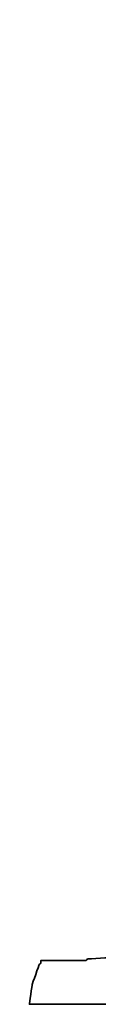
# Model space of a CAD drawing. Header units: millimetres. Extents: x -2774 to 3135, y -1571 to 860.
# Tile 554 of 625: x -691.79 to -691.463, y -217.519 to -212.848. Entities that reach past the tile are written whole.
import ezdxf

# ---------------------------------------------------------------- set-up
doc = ezdxf.new("R2010")
doc.units = ezdxf.units.MM
doc.layers.add('DIM', color=4, linetype='CONTINUOUS')
doc.layers.add('layer 1', color=7, linetype='CONTINUOUS')

# ---------------------------------------------------------------- blocks, each defined once
blk = doc.blocks.new('TBI MOTION logo(完整正式版)')
at = {"layer": 'layer 1', "color": 22, "lineweight": 35}
blk.add_open_spline([(-40.59125, -7.943749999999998), (-40.59125, -7.943749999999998), (-40.97375, -7.943749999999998), (-40.97375, -7.943749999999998), (-40.97375, -7.943749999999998), (-40.97375, -7.943749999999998), (-41.38125, -7.943749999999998), (-41.38125, -7.943749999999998), (-41.38125, -7.943749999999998), (-41.38125, -7.943749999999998), (-41.54874999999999, -7.943749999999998), (-41.54874999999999, -7.943749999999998), (-41.54874999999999, -7.943749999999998), (-41.54874999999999, -7.943749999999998), (-41.59875, -7.943749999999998), (-41.59875, -7.943749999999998), (-41.59875, -7.943749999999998), (-41.59875, -7.943749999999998), (-41.88374999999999, -7.943749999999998), (-41.88374999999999, -7.943749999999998), (-41.88374999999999, -7.943749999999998), (-41.88374999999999, -7.943749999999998), (-41.90875, -7.91875), (-41.90875, -7.91875), (-41.90875, -7.91875), (-41.90875, -7.91875), (-42.19875, -7.871249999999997), (-42.19875, -7.871249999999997), (-42.19875, -7.871249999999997), (-42.19875, -7.871249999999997), (-42.43875, -7.82375), (-42.43875, -7.82375), (-42.43875, -7.82375), (-42.43875, -7.82375), (-42.45875, -7.82375), (-42.45875, -7.82375), (-42.45875, -7.82375), (-42.45875, -7.82375), (-42.48624999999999, -7.82375), (-42.48624999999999, -7.82375), (-42.48624999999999, -7.82375), (-42.48624999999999, -7.82375), (-42.67625, -7.723749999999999), (-42.67625, -7.723749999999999), (-42.67625, -7.723749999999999), (-42.67625, -7.723749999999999), (-42.70125, -7.70375), (-42.70125, -7.70375), (-42.70125, -7.70375), (-42.70125, -7.70375), (-42.72375, -7.678749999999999), (-42.72375, -7.678749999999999), (-42.72375, -7.678749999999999), (-42.72375, -7.678749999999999), (-42.86875, -7.488749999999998), (-42.86875, -7.488749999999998), (-42.86875, -7.488749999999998), (-42.86875, -7.488749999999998), (-42.89374999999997, -7.438749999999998), (-42.89374999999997, -7.438749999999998), (-42.89374999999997, -7.438749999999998), (-42.89374999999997, -7.438749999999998), (-42.91875, -7.388749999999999), (-42.91875, -7.388749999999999), (-42.91875, -7.388749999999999), (-42.91875, -7.388749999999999), (-42.93874999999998, -7.12875), (-42.93874999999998, -7.12875), (-42.93874999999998, -7.12875), (-42.93874999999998, -7.12875), (-42.96375, -7.103749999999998), (-42.96375, -7.103749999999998), (-42.96375, -7.103749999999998), (-42.96375, -7.103749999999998), (-42.96375, -7.053749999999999), (-42.96375, -7.053749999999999), (-42.96375, -7.053749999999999), (-42.96375, -7.053749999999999), (-42.96375, -7.00875), (-42.96375, -7.00875), (-42.96375, -7.00875), (-42.96375, -7.00875), (-42.91875, -6.69625), (-42.91875, -6.69625), (-42.91875, -6.69625), (-42.91875, -6.69625), (-42.91875, -6.62375), (-42.91875, -6.62375), (-42.91875, -6.62375), (-42.91875, -6.62375), (-42.91875, -6.59625), (-42.91875, -6.59625), (-42.91875, -6.59625), (-42.91875, -6.59625), (-42.91875, -6.57375), (-42.91875, -6.57375), (-42.91875, -6.57375), (-42.91875, -6.57375), (-42.91875, -6.528749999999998), (-42.91875, -6.528749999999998), (-42.91875, -6.528749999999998), (-42.91875, -6.528749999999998), (-42.89374999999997, -6.50375), (-42.89374999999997, -6.50375), (-42.89374999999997, -6.50375), (-42.89374999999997, -6.50375), (-42.84374999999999, -6.38375), (-42.84374999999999, -6.38375), (-42.84374999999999, -6.38375), (-42.84374999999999, -6.38375), (-42.84374999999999, -6.358749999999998), (-42.84374999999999, -6.358749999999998), (-42.84374999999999, -6.358749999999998), (-42.84374999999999, -6.358749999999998), (-42.74625, -6.143749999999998), (-42.74625, -6.143749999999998), (-42.74625, -6.143749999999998), (-42.74625, -6.143749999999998), (-42.70125, -5.853749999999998), (-42.70125, -5.853749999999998), (-42.70125, -5.853749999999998), (-42.70125, -5.853749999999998), (-42.60374999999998, -5.47125), (-42.60374999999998, -5.47125), (-42.60374999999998, -5.47125), (-42.60374999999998, -5.47125), (-42.60374999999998, -5.44875), (-42.60374999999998, -5.44875), (-42.60374999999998, -5.44875), (-42.60374999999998, -5.44875), (-42.38875, -4.678749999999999), (-42.38875, -4.678749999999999), (-42.38875, -4.678749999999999), (-42.38875, -4.678749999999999), (-42.36375, -4.653749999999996), (-42.36375, -4.653749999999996), (-42.36375, -4.653749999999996), (-42.36375, -4.653749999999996), (-42.12375, -3.69625), (-42.12375, -3.69625), (-42.12375, -3.69625), (-42.12375, -3.69625), (-42.12375, -3.67374), (-42.12375, -3.67374), (-42.12375, -3.67374), (-42.12375, -3.67374), (-41.78875, -2.593739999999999), (-41.78875, -2.593739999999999), (-41.78875, -2.593739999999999), (-41.78875, -2.593739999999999), (-41.18875, -0.19375), (-41.18875, -0.19375), (-41.18875, -0.19375), (-41.18875, -0.19375), (-40.54375, 2.20624), (-40.54375, 2.20624), (-40.54375, 2.20624), (-40.54375, 2.20624), (-40.25374999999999, 3.308749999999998), (-40.25374999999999, 3.308749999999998), (-40.25374999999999, 3.308749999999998), (-40.25374999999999, 3.308749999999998), (-39.98875, 4.27125), (-39.98875, 4.27125), (-39.98875, 4.27125), (-39.98875, 4.27125), (-39.77375, 5.131249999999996), (-39.77375, 5.131249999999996), (-39.77375, 5.131249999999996), (-39.77375, 5.131249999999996), (-39.67875, 5.47125), (-39.67875, 5.47125), (-39.67875, 5.47125), (-39.67875, 5.47125), (-39.60375, 5.756249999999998), (-39.60375, 5.756249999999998), (-39.60375, 5.756249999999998), (-39.60375, 5.756249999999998), (-39.60375, 5.78125), (-39.60375, 5.78125), (-39.60375, 5.78125), (-39.60375, 5.78125), (-39.50875, 5.97125), (-39.50875, 5.97125), (-39.50875, 5.97125), (-39.50875, 5.97125), (-39.50875, 6.138749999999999), (-39.50875, 6.138749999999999), (-39.50875, 6.138749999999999), (-39.50875, 6.138749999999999), (-39.48625, 6.166249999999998), (-39.48625, 6.166249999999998), (-39.48625, 6.166249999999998), (-39.48625, 6.166249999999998), (-39.46125, 6.286249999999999), (-39.46125, 6.286249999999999), (-39.46125, 6.286249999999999), (-39.46125, 6.286249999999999), (-39.46125, 6.426249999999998), (-39.46125, 6.426249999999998), (-39.46125, 6.426249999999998), (-39.46125, 6.426249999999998), (-39.41375, 6.426249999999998), (-39.41375, 6.426249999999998), (-39.41375, 6.426249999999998), (-39.41375, 6.426249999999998), (-39.29375, 6.69125), (-39.29375, 6.69125), (-39.29375, 6.69125), (-39.29375, 6.69125), (-39.26875, 6.741249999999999), (-39.26875, 6.741249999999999), (-39.26875, 6.741249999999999), (-39.26875, 6.741249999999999), (-39.24375, 6.76625), (-39.24375, 6.76625), (-39.24375, 6.76625), (-39.24375, 6.76625), (-38.98375, 7.006239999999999), (-38.98375, 7.006239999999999), (-38.98375, 7.006239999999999), (-38.98375, 7.006239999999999), (-38.95625, 7.026239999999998), (-38.95625, 7.026239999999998), (-38.95625, 7.026239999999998), (-38.95625, 7.026239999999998), (-38.78875, 7.126239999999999), (-38.78875, 7.126239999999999), (-38.78875, 7.126239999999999), (-38.78875, 7.126239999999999), (-38.76375, 7.126239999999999), (-38.76375, 7.126239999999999), (-38.76375, 7.126239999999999), (-38.76375, 7.126239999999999), (-38.74375, 7.126239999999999), (-38.74375, 7.126239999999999), (-38.74375, 7.126239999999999), (-38.74375, 7.126239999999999), (-38.52875, 7.171249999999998), (-38.52875, 7.171249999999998), (-38.52875, 7.171249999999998), (-38.52875, 7.171249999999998), (-38.52875, 7.196239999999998), (-38.52875, 7.196239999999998), (-38.52875, 7.196239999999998), (-38.52875, 7.196239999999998), (-38.50375, 7.196239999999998), (-38.50375, 7.196239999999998), (-38.50375, 7.196239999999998), (-38.50375, 7.196239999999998), (-38.26125, 7.21875), (-38.26125, 7.21875), (-38.26125, 7.21875), (-38.26125, 7.21875), (-38.23875000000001, 7.246239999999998), (-38.23875000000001, 7.246239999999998), (-38.23875000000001, 7.246239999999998), (-38.23875000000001, 7.246239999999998), (-38.21625, 7.246239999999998), (-38.21625, 7.246239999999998), (-38.21625, 7.246239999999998), (-38.21625, 7.246239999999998), (-38.18875, 7.246239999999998), (-38.18875, 7.246239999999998), (-38.18875, 7.246239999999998), (-38.18875, 7.246239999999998), (-37.90375, 7.246239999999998), (-37.90375, 7.246239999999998), (-37.90375, 7.246239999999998), (-37.90375, 7.246239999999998), (-37.85375, 7.246239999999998), (-37.85375, 7.246239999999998), (-37.85375, 7.246239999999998), (-37.85375, 7.246239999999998), (-37.75875, 7.246239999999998), (-37.75875, 7.246239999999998), (-37.75875, 7.246239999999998), (-37.75875, 7.246239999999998), (-37.42375, 7.246239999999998), (-37.42375, 7.246239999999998), (-37.42375, 7.246239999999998), (-37.42375, 7.246239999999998), (-37.08875, 7.246239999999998), (-37.08875, 7.246239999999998), (-37.08875, 7.246239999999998), (-37.08875, 7.246239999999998), (-37.06375, 7.246239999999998), (-37.06375, 7.246239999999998), (-37.06375, 7.246239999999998), (-37.06375, 7.246239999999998), (-37.06375, 7.266239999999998), (-37.06375, 7.266239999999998), (-37.06375, 7.266239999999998), (-37.06375, 7.266239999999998), (-37.03875, 7.291249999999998), (-37.03875, 7.291249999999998), (-37.03875, 7.291249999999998), (-37.03875, 7.291249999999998), (-37.03875, 7.31625), (-37.03875, 7.31625), (-37.03875, 7.31625), (-37.03875, 7.31625), (-36.94125, 7.676249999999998), (-36.94125, 7.676249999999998), (-36.94125, 7.676249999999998), (-36.94125, 7.676249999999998), (-36.86875, 7.98625), (-36.86875, 7.98625), (-36.86875, 7.98625), (-36.86875, 7.98625), (-36.98875000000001, 7.98625), (-36.98875000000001, 7.98625), (-36.98875000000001, 7.98625), (-36.98875000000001, 7.98625), (-37.42375, 7.98625), (-37.42375, 7.98625), (-37.42375, 7.98625), (-37.42375, 7.98625), (-37.94875, 7.98625), (-37.94875, 7.98625), (-37.94875, 7.98625), (-37.94875, 7.98625), (-38.57375, 7.98625), (-38.57375, 7.98625), (-38.57375, 7.98625), (-38.57375, 7.98625), (-39.29375, 7.98625), (-39.29375, 7.98625), (-39.29375, 7.98625), (-39.29375, 7.98625), (-40.82875, 7.98625), (-40.82875, 7.98625), (-40.82875, 7.98625), (-40.82875, 7.98625), (-42.36375, 7.98625), (-42.36375, 7.98625), (-42.36375, 7.98625), (-42.36375, 7.98625), (-43.08375, 7.98625), (-43.08375, 7.98625), (-43.08375, 7.98625), (-43.08375, 7.98625), (-43.70875, 7.98625), (-43.70875, 7.98625), (-43.70875, 7.98625), (-43.70875, 7.98625), (-44.23375, 7.98625), (-44.23375, 7.98625), (-44.23375, 7.98625), (-44.23375, 7.98625), (-44.66875, 7.98625), (-44.66875, 7.98625), (-44.66875, 7.98625), (-44.66875, 7.98625), (-44.88375, 7.98625), (-44.88375, 7.98625), (-44.88375, 7.98625), (-44.88375, 7.98625), (-44.90874999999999, 7.94125), (-44.90874999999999, 7.94125), (-44.90874999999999, 7.94125), (-44.90874999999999, 7.94125), (-44.90874999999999, 7.916249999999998), (-44.90874999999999, 7.916249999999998), (-44.90874999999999, 7.916249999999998), (-44.90874999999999, 7.916249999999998), (-45.00375, 7.55625), (-45.00375, 7.55625), (-45.00375, 7.55625), (-45.00375, 7.55625), (-45.05374999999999, 7.246239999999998), (-45.05374999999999, 7.246239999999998), (-45.05374999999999, 7.246239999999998), (-45.05374999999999, 7.246239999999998), (-44.61875, 7.246239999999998), (-44.61875, 7.246239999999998), (-44.61875, 7.246239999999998), (-44.61875, 7.246239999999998), (-44.11375, 7.246239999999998), (-44.11375, 7.246239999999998), (-44.11375, 7.246239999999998), (-44.11375, 7.246239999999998), (-43.99375, 7.246239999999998), (-43.99375, 7.246239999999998), (-43.99375, 7.246239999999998), (-43.99375, 7.246239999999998), (-43.94625, 7.246239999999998), (-43.94625, 7.246239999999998), (-43.94625, 7.246239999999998), (-43.94625, 7.246239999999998), (-43.92374, 7.246239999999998), (-43.92374, 7.246239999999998), (-43.92374, 7.246239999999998), (-43.92374, 7.246239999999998), (-43.65874999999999, 7.246239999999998), (-43.65874999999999, 7.246239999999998), (-43.65874999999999, 7.246239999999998), (-43.65874999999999, 7.246239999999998), (-43.63875, 7.21875), (-43.63875, 7.21875), (-43.63875, 7.21875), (-43.63875, 7.21875), (-43.46874999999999, 7.196239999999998), (-43.46874999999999, 7.196239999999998), (-43.46874999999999, 7.196239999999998), (-43.46874999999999, 7.196239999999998), (-43.39875, 7.196239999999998), (-43.39875, 7.196239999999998), (-43.39875, 7.196239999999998), (-43.39875, 7.196239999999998), (-43.37125, 7.171249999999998), (-43.37125, 7.171249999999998), (-43.37125, 7.171249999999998), (-43.37125, 7.171249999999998), (-43.34875, 7.171249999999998), (-43.34875, 7.171249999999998), (-43.34875, 7.171249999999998), (-43.34875, 7.171249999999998), (-43.20375, 7.126239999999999), (-43.20375, 7.126239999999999), (-43.20375, 7.126239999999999), (-43.20375, 7.126239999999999), (-43.05875, 7.076239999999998), (-43.05875, 7.076239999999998), (-43.05875, 7.076239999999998), (-43.05875, 7.076239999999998), (-43.01375, 7.076239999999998), (-43.01375, 7.076239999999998), (-43.01375, 7.076239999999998), (-43.01375, 7.076239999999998), (-42.98875, 7.026239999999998), (-42.98875, 7.026239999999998), (-42.98875, 7.026239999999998), (-42.98875, 7.026239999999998), (-42.79874999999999, 6.86125), (-42.79874999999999, 6.86125), (-42.79874999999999, 6.86125), (-42.79874999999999, 6.86125), (-42.77375, 6.81125), (-42.77375, 6.81125), (-42.77375, 6.81125), (-42.77375, 6.81125), (-42.74625, 6.76625), (-42.74625, 6.76625), (-42.74625, 6.76625), (-42.74625, 6.76625), (-42.72375, 6.47625), (-42.72375, 6.47625), (-42.72375, 6.47625), (-42.72375, 6.47625), (-42.70125, 6.45124), (-42.70125, 6.45124), (-42.70125, 6.45124), (-42.70125, 6.45124), (-42.70125, 6.426249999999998), (-42.70125, 6.426249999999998), (-42.70125, 6.426249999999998), (-42.70125, 6.426249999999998), (-42.72375, 6.40625), (-42.72375, 6.40625), (-42.72375, 6.40625), (-42.72375, 6.40625), (-42.74625, 5.97125), (-42.74625, 5.97125), (-42.74625, 5.97125), (-42.74625, 5.97125), (-42.74625, 5.94625), (-42.74625, 5.94625), (-42.74625, 5.94625), (-42.74625, 5.94625), (-42.74625, 5.926249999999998), (-42.74625, 5.926249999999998), (-42.74625, 5.926249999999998), (-42.74625, 5.926249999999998), (-42.77375, 5.876249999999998), (-42.77375, 5.876249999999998), (-42.77375, 5.876249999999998), (-42.77375, 5.876249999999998), (-42.81875, 5.80625), (-42.81875, 5.80625), (-42.81875, 5.80625), (-42.81875, 5.80625), (-42.86875, 5.63625), (-42.86875, 5.63625), (-42.86875, 5.63625), (-42.86875, 5.63625), (-42.91875, 5.39625), (-42.91875, 5.39625), (-42.91875, 5.39625), (-42.91875, 5.39625), (-42.91875, 5.37124), (-42.91875, 5.37124), (-42.91875, 5.37124), (-42.91875, 5.37124), (-43.01375, 5.10874), (-43.01375, 5.10874), (-43.01375, 5.10874), (-43.01375, 5.10874), (-43.10875, 4.771239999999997), (-43.10875, 4.771239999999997), (-43.10875, 4.771239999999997), (-43.10875, 4.771239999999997), (-43.29875, 3.956249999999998), (-43.29875, 3.956249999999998), (-43.29875, 3.956249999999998), (-43.29875, 3.956249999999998), (-43.58875, 2.951249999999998), (-43.58875, 2.951249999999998), (-43.58875, 2.951249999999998), (-43.58875, 2.951249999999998), (-43.87375, 1.87125), (-43.87375, 1.87125), (-43.87375, 1.87125), (-43.87375, 1.87125), (-44.52625, -0.50374), (-44.52625, -0.50374), (-44.52625, -0.50374), (-44.52625, -0.50374), (-45.14874999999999, -2.853749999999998), (-45.14874999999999, -2.853749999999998), (-45.14874999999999, -2.853749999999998), (-45.14874999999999, -2.853749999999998), (-45.43375, -3.95875), (-45.43375, -3.95875), (-45.43375, -3.95875), (-45.43375, -3.95875), (-45.69874999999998, -4.96875), (-45.69874999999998, -4.96875), (-45.69874999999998, -4.96875), (-45.69874999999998, -4.96875), (-45.91375, -5.78375), (-45.91375, -5.78375), (-45.91375, -5.78375), (-45.91375, -5.78375), (-46.01374999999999, -6.11875), (-46.01374999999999, -6.11875), (-46.01374999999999, -6.11875), (-46.01374999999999, -6.11875), (-46.01374999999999, -6.143749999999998), (-46.01374999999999, -6.143749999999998), (-46.01374999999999, -6.143749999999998), (-46.01374999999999, -6.143749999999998), (-46.10875, -6.40875), (-46.10875, -6.40875), (-46.10875, -6.40875), (-46.10875, -6.40875), (-46.15375, -6.648749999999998), (-46.15375, -6.648749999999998), (-46.15375, -6.648749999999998), (-46.15375, -6.648749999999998), (-46.20375, -6.83875), (-46.20375, -6.83875), (-46.20375, -6.83875), (-46.20375, -6.83875), (-46.22874999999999, -6.933749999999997), (-46.22874999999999, -6.933749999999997), (-46.22874999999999, -6.933749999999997), (-46.22874999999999, -6.933749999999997), (-46.22874999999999, -7.07875), (-46.22874999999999, -7.07875), (-46.22874999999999, -7.07875), (-46.22874999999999, -7.07875), (-46.27374999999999, -7.07875), (-46.27374999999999, -7.07875), (-46.27374999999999, -7.07875), (-46.27374999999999, -7.07875), (-46.39375, -7.34375), (-46.39375, -7.34375), (-46.39375, -7.34375), (-46.39375, -7.34375), (-46.39375, -7.36875), (-46.39375, -7.36875), (-46.39375, -7.36875), (-46.39375, -7.36875), (-46.42125, -7.388749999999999), (-46.42125, -7.388749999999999), (-46.42125, -7.388749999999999), (-46.42125, -7.388749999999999), (-46.68375, -7.678749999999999), (-46.68375, -7.678749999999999), (-46.68375, -7.678749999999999), (-46.68375, -7.678749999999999), (-46.70875, -7.70375), (-46.70875, -7.70375), (-46.70875, -7.70375), (-46.70875, -7.70375), (-46.75374999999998, -7.723749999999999), (-46.75374999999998, -7.723749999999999), (-46.75374999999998, -7.723749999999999), (-46.75374999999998, -7.723749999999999), (-47.08874999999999, -7.871249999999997), (-47.08874999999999, -7.871249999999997), (-47.08874999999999, -7.871249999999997), (-47.08874999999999, -7.871249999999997), (-47.11625, -7.871249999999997), (-47.11625, -7.871249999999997), (-47.11625, -7.871249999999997), (-47.11625, -7.871249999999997), (-47.13875, -7.893749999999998), (-47.13875, -7.893749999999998), (-47.13875, -7.893749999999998), (-47.13875, -7.893749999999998), (-47.56874999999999, -7.91875), (-47.56874999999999, -7.91875), (-47.56874999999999, -7.91875), (-47.56874999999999, -7.91875), (-47.59624999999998, -7.943749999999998), (-47.59624999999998, -7.943749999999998), (-47.59624999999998, -7.943749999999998), (-47.59624999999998, -7.943749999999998), (-47.64375, -7.943749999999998), (-47.64375, -7.943749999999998), (-47.64375, -7.943749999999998), (-47.64375, -7.943749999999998), (-47.73625, -7.943749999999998), (-47.73625, -7.943749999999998), (-47.73625, -7.943749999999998), (-47.73625, -7.943749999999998), (-48.07375, -7.943749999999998), (-48.07375, -7.943749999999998), (-48.07375, -7.943749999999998), (-48.07375, -7.943749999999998), (-48.36125, -7.943749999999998), (-48.36125, -7.943749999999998), (-48.36125, -7.943749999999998), (-48.36125, -7.943749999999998), (-48.36125, -7.966249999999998), (-48.36125, -7.966249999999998), (-48.36125, -7.966249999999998), (-48.36125, -7.966249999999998), (-48.36125, -7.991249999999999), (-48.36125, -7.991249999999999), (-48.36125, -7.991249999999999), (-48.36125, -7.991249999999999), (-48.38875, -8.013749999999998), (-48.38875, -8.013749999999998), (-48.38875, -8.013749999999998), (-48.38875, -8.013749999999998), (-48.50875, -8.34875), (-48.50875, -8.34875), (-48.50875, -8.34875), (-48.50875, -8.34875), (-48.55375, -8.68625), (-48.55375, -8.68625), (-48.55375, -8.68625), (-48.55375, -8.68625), (-48.45875, -8.68625), (-48.45875, -8.68625), (-48.45875, -8.68625), (-48.45875, -8.68625), (-48.07375, -8.68625), (-48.07375, -8.68625), (-48.07375, -8.68625), (-48.07375, -8.68625), (-47.52374999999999, -8.68625), (-47.52374999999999, -8.68625), (-47.52374999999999, -8.68625), (-47.52374999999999, -8.68625), (-46.92375, -8.68625), (-46.92375, -8.68625), (-46.92375, -8.68625), (-46.92375, -8.68625), (-46.25375, -8.68625), (-46.25375, -8.68625), (-46.25375, -8.68625), (-46.25375, -8.68625), (-46.20375, -8.68625), (-46.20375, -8.68625), (-46.20375, -8.68625), (-46.20375, -8.68625), (-44.71375, -8.68625), (-44.71375, -8.68625), (-44.71375, -8.68625), (-44.71375, -8.68625), (-43.22874999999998, -8.68625), (-43.22874999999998, -8.68625), (-43.22874999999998, -8.68625), (-43.22874999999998, -8.68625), (-42.55875, -8.68625), (-42.55875, -8.68625), (-42.55875, -8.68625), (-42.55875, -8.68625), (-42.50874999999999, -8.68625), (-42.50874999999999, -8.68625), (-42.50874999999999, -8.68625), (-42.50874999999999, -8.68625), (-41.93375, -8.68625), (-41.93375, -8.68625), (-41.93375, -8.68625), (-41.93375, -8.68625), (-41.38125, -8.68625), (-41.38125, -8.68625), (-41.38125, -8.68625), (-41.38125, -8.68625), (-40.97375, -8.68625), (-40.97375, -8.68625), (-40.97375, -8.68625), (-40.97375, -8.68625), (-40.78125, -8.68625), (-40.78125, -8.68625), (-40.78125, -8.68625), (-40.78125, -8.68625), (-40.78125, -8.638749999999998), (-40.78125, -8.638749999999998), (-40.78125, -8.638749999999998), (-40.78125, -8.638749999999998), (-40.75874999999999, -8.638749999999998), (-40.75874999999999, -8.638749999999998), (-40.75874999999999, -8.638749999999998), (-40.75874999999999, -8.638749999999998), (-40.66374999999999, -8.27875), (-40.66374999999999, -8.27875), (-40.66374999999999, -8.27875), (-40.66374999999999, -8.27875), (-40.59125, -7.943749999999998), (-40.59125, -7.943749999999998)], degree=3, knots=[0, 0, 0, 0, 0.0055865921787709, 0.0055865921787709, 0.0055865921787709, 0.0055866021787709, 0.0111731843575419, 0.0111731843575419, 0.0111731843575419, 0.0111731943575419, 0.0167597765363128, 0.0167597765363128, 0.0167597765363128, 0.0167597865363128, 0.0223463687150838, 0.0223463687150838, 0.0223463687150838, 0.0223463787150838, 0.0279329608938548, 0.0279329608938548, 0.0279329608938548, 0.0279329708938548, 0.0335195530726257, 0.0335195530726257, 0.0335195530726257, 0.0335195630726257, 0.0391061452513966, 0.0391061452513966, 0.0391061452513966, 0.0391061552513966, 0.0446927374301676, 0.0446927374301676, 0.0446927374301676, 0.0446927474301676, 0.0502793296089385, 0.0502793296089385, 0.0502793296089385, 0.0502793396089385, 0.0558659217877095, 0.0558659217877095, 0.0558659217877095, 0.0558659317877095, 0.0614525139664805, 0.0614525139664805, 0.0614525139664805, 0.0614525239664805, 0.0670391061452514, 0.0670391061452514, 0.0670391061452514, 0.0670391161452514, 0.0726256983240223, 0.0726256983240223, 0.0726256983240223, 0.0726257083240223, 0.0782122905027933, 0.0782122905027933, 0.0782122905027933, 0.0782123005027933, 0.0837988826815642, 0.0837988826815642, 0.0837988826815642, 0.0837988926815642, 0.0893854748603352, 0.0893854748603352, 0.0893854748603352, 0.0893854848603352, 0.0949720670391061, 0.0949720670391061, 0.0949720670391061, 0.0949720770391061, 0.1005586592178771, 0.1005586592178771, 0.1005586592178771, 0.1005586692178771, 0.106145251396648, 0.106145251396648, 0.106145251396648, 0.106145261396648, 0.1117318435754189, 0.1117318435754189, 0.1117318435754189, 0.1117318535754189, 0.1173184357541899, 0.1173184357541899, 0.1173184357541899, 0.1173184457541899, 0.1229050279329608, 0.1229050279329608, 0.1229050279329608, 0.1229050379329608, 0.1284916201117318, 0.1284916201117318, 0.1284916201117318, 0.1284916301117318, 0.1340782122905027, 0.1340782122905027, 0.1340782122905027, 0.1340782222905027, 0.1396648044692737, 0.1396648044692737, 0.1396648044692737, 0.1396648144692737, 0.1452513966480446, 0.1452513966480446, 0.1452513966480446, 0.1452514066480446, 0.1508379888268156, 0.1508379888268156, 0.1508379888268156, 0.1508379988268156, 0.1564245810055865, 0.1564245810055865, 0.1564245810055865, 0.1564245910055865, 0.1620111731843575, 0.1620111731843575, 0.1620111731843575, 0.1620111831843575, 0.1675977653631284, 0.1675977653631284, 0.1675977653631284, 0.1675977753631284, 0.1731843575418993, 0.1731843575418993, 0.1731843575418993, 0.1731843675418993, 0.1787709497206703, 0.1787709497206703, 0.1787709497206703, 0.1787709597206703, 0.1843575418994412, 0.1843575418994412, 0.1843575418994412, 0.1843575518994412, 0.1899441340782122, 0.1899441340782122, 0.1899441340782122, 0.1899441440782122, 0.1955307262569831, 0.1955307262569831, 0.1955307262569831, 0.1955307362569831, 0.2011173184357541, 0.2011173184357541, 0.2011173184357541, 0.2011173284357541, 0.206703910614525, 0.206703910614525, 0.206703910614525, 0.206703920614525, 0.2122905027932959, 0.2122905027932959, 0.2122905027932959, 0.2122905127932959, 0.2178770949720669, 0.2178770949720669, 0.2178770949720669, 0.2178771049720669, 0.2234636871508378, 0.2234636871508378, 0.2234636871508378, 0.2234636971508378, 0.2290502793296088, 0.2290502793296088, 0.2290502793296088, 0.2290502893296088, 0.2346368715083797, 0.2346368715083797, 0.2346368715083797, 0.2346368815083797, 0.2402234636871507, 0.2402234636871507, 0.2402234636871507, 0.2402234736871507, 0.2458100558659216, 0.2458100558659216, 0.2458100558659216, 0.2458100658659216, 0.2513966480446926, 0.2513966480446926, 0.2513966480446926, 0.2513966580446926, 0.2569832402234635, 0.2569832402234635, 0.2569832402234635, 0.2569832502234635, 0.2625698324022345, 0.2625698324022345, 0.2625698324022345, 0.2625698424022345, 0.2681564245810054, 0.2681564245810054, 0.2681564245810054, 0.2681564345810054, 0.2737430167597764, 0.2737430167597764, 0.2737430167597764, 0.2737430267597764, 0.2793296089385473, 0.2793296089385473, 0.2793296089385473, 0.2793296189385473, 0.2849162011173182, 0.2849162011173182, 0.2849162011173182, 0.2849162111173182, 0.2905027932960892, 0.2905027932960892, 0.2905027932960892, 0.2905028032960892, 0.2960893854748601, 0.2960893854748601, 0.2960893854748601, 0.29608939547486, 0.3016759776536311, 0.3016759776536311, 0.3016759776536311, 0.3016759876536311, 0.3072625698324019, 0.3072625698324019, 0.3072625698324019, 0.3072625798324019, 0.312849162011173, 0.312849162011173, 0.312849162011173, 0.312849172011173, 0.3184357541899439, 0.3184357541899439, 0.3184357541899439, 0.3184357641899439, 0.3240223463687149, 0.3240223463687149, 0.3240223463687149, 0.3240223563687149, 0.3296089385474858, 0.3296089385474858, 0.3296089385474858, 0.3296089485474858, 0.3351955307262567, 0.3351955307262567, 0.3351955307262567, 0.3351955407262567, 0.3407821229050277, 0.3407821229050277, 0.3407821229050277, 0.3407821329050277, 0.3463687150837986, 0.3463687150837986, 0.3463687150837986, 0.3463687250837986, 0.3519553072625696, 0.3519553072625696, 0.3519553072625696, 0.3519553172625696, 0.3575418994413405, 0.3575418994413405, 0.3575418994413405, 0.3575419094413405, 0.3631284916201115, 0.3631284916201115, 0.3631284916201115, 0.3631285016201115, 0.3687150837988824, 0.3687150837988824, 0.3687150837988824, 0.3687150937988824, 0.3743016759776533, 0.3743016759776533, 0.3743016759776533, 0.3743016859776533, 0.3798882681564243, 0.3798882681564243, 0.3798882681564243, 0.3798882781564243, 0.3854748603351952, 0.3854748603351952, 0.3854748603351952, 0.3854748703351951, 0.3910614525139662, 0.3910614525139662, 0.3910614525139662, 0.3910614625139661, 0.3966480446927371, 0.3966480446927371, 0.3966480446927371, 0.3966480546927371, 0.4022346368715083, 0.4022346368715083, 0.4022346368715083, 0.4022346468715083, 0.407821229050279, 0.407821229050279, 0.407821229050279, 0.4078212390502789, 0.4134078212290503, 0.4134078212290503, 0.4134078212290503, 0.4134078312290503, 0.4189944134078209, 0.4189944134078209, 0.4189944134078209, 0.4189944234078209, 0.4245810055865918, 0.4245810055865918, 0.4245810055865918, 0.4245810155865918, 0.4301675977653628, 0.4301675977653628, 0.4301675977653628, 0.4301676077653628, 0.4357541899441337, 0.4357541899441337, 0.4357541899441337, 0.4357541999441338, 0.4413407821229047, 0.4413407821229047, 0.4413407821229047, 0.4413407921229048, 0.4469273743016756, 0.4469273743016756, 0.4469273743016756, 0.4469273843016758, 0.4525139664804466, 0.4525139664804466, 0.4525139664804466, 0.4525139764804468, 0.4581005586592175, 0.4581005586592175, 0.4581005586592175, 0.4581005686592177, 0.4636871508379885, 0.4636871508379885, 0.4636871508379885, 0.4636871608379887, 0.4692737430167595, 0.4692737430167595, 0.4692737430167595, 0.4692737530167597, 0.4748603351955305, 0.4748603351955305, 0.4748603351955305, 0.4748603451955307, 0.4804469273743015, 0.4804469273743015, 0.4804469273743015, 0.4804469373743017, 0.4860335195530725, 0.4860335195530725, 0.4860335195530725, 0.4860335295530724, 0.4916201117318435, 0.4916201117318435, 0.4916201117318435, 0.4916201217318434, 0.4972067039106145, 0.4972067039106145, 0.4972067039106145, 0.4972067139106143, 0.5027932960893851, 0.5027932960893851, 0.5027932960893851, 0.5027933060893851, 0.5083798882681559, 0.5083798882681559, 0.5083798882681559, 0.508379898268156, 0.513966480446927, 0.513966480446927, 0.513966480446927, 0.5139664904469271, 0.519553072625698, 0.519553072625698, 0.519553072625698, 0.5195530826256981, 0.5251396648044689, 0.5251396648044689, 0.5251396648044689, 0.525139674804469, 0.53072625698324, 0.53072625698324, 0.53072625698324, 0.5307262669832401, 0.536312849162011, 0.536312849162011, 0.536312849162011, 0.5363128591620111, 0.541899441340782, 0.541899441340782, 0.541899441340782, 0.5418994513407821, 0.5474860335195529, 0.5474860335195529, 0.5474860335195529, 0.547486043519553, 0.553072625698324, 0.553072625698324, 0.553072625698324, 0.5530726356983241, 0.5586592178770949, 0.5586592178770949, 0.5586592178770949, 0.558659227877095, 0.5642458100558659, 0.5642458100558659, 0.5642458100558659, 0.564245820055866, 0.569832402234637, 0.569832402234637, 0.569832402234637, 0.5698324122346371, 0.5754189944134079, 0.5754189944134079, 0.5754189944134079, 0.575419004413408, 0.5810055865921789, 0.5810055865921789, 0.5810055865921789, 0.581005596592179, 0.5865921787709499, 0.5865921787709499, 0.5865921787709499, 0.5865921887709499, 0.592178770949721, 0.592178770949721, 0.592178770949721, 0.5921787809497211, 0.5977653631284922, 0.5977653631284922, 0.5977653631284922, 0.5977653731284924, 0.6033519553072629, 0.6033519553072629, 0.6033519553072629, 0.6033519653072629, 0.6089385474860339, 0.6089385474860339, 0.6089385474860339, 0.608938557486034, 0.6145251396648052, 0.6145251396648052, 0.6145251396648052, 0.6145251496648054, 0.6201117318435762, 0.6201117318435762, 0.6201117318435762, 0.6201117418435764, 0.6256983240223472, 0.6256983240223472, 0.6256983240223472, 0.6256983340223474, 0.6312849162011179, 0.6312849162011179, 0.6312849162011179, 0.631284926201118, 0.6368715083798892, 0.6368715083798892, 0.6368715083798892, 0.6368715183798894, 0.6424581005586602, 0.6424581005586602, 0.6424581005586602, 0.6424581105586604, 0.6480446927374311, 0.6480446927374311, 0.6480446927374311, 0.6480447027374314, 0.6536312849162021, 0.6536312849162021, 0.6536312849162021, 0.6536312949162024, 0.6592178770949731, 0.6592178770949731, 0.6592178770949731, 0.6592178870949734, 0.6648044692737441, 0.6648044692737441, 0.6648044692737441, 0.6648044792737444, 0.6703910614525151, 0.6703910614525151, 0.6703910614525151, 0.6703910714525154, 0.6759776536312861, 0.6759776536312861, 0.6759776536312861, 0.6759776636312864, 0.6815642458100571, 0.6815642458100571, 0.6815642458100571, 0.6815642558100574, 0.6871508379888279, 0.6871508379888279, 0.6871508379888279, 0.687150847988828, 0.6927374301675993, 0.6927374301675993, 0.6927374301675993, 0.6927374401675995, 0.6983240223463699, 0.6983240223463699, 0.6983240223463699, 0.69832403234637, 0.7039106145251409, 0.7039106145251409, 0.7039106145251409, 0.703910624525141, 0.7094972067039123, 0.7094972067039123, 0.7094972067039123, 0.7094972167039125, 0.7150837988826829, 0.7150837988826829, 0.7150837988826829, 0.715083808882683, 0.7206703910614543, 0.7206703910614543, 0.7206703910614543, 0.7206704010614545, 0.7262569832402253, 0.7262569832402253, 0.7262569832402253, 0.7262569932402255, 0.7318435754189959, 0.7318435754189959, 0.7318435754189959, 0.731843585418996, 0.7374301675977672, 0.7374301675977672, 0.7374301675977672, 0.7374301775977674, 0.7430167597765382, 0.7430167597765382, 0.7430167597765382, 0.7430167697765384, 0.7486033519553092, 0.7486033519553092, 0.7486033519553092, 0.7486033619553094, 0.7541899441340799, 0.7541899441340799, 0.7541899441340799, 0.75418995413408, 0.7597765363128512, 0.7597765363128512, 0.7597765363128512, 0.7597765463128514, 0.7653631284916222, 0.7653631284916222, 0.7653631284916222, 0.7653631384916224, 0.7709497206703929, 0.7709497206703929, 0.7709497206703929, 0.770949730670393, 0.7765363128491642, 0.7765363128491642, 0.7765363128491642, 0.7765363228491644, 0.7821229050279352, 0.7821229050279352, 0.7821229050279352, 0.7821229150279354, 0.7877094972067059, 0.7877094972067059, 0.7877094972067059, 0.787709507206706, 0.7932960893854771, 0.7932960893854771, 0.7932960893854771, 0.7932960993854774, 0.7988826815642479, 0.7988826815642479, 0.7988826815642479, 0.798882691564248, 0.8044692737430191, 0.8044692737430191, 0.8044692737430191, 0.8044692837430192, 0.8100558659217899, 0.8100558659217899, 0.8100558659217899, 0.81005587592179, 0.8156424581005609, 0.8156424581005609, 0.8156424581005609, 0.815642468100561, 0.8212290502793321, 0.8212290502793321, 0.8212290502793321, 0.8212290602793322, 0.8268156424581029, 0.8268156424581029, 0.8268156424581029, 0.826815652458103, 0.8324022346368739, 0.8324022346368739, 0.8324022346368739, 0.8324022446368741, 0.8379888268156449, 0.8379888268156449, 0.8379888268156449, 0.837988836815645, 0.8435754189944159, 0.8435754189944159, 0.8435754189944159, 0.8435754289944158, 0.8491620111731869, 0.8491620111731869, 0.8491620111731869, 0.8491620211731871, 0.8547486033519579, 0.8547486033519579, 0.8547486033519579, 0.854748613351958, 0.8603351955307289, 0.8603351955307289, 0.8603351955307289, 0.860335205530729, 0.8659217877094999, 0.8659217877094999, 0.8659217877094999, 0.8659217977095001, 0.8715083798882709, 0.8715083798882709, 0.8715083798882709, 0.871508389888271, 0.8770949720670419, 0.8770949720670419, 0.8770949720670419, 0.877094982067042, 0.8826815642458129, 0.8826815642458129, 0.8826815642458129, 0.8826815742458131, 0.8882681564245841, 0.8882681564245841, 0.8882681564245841, 0.8882681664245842, 0.8938547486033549, 0.8938547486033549, 0.8938547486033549, 0.893854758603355, 0.8994413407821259, 0.8994413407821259, 0.8994413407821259, 0.8994413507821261, 0.9050279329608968, 0.9050279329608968, 0.9050279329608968, 0.9050279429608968, 0.910614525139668, 0.910614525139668, 0.910614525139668, 0.910614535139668, 0.9162011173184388, 0.9162011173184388, 0.9162011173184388, 0.9162011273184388, 0.92178770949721, 0.92178770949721, 0.92178770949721, 0.92178771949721, 0.9273743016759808, 0.9273743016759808, 0.9273743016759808, 0.9273743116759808, 0.932960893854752, 0.932960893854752, 0.932960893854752, 0.932960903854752, 0.9385474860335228, 0.9385474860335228, 0.9385474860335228, 0.9385474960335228, 0.9441340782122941, 0.9441340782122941, 0.9441340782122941, 0.9441340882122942, 0.9497206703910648, 0.9497206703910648, 0.9497206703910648, 0.9497206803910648, 0.955307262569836, 0.955307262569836, 0.955307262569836, 0.9553072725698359, 0.9608938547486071, 0.9608938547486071, 0.9608938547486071, 0.9608938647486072, 0.966480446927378, 0.966480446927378, 0.966480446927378, 0.9664804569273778, 0.9720670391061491, 0.9720670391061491, 0.9720670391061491, 0.9720670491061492, 0.97765363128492, 0.97765363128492, 0.97765363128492, 0.9776536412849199, 0.9832402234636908, 0.9832402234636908, 0.9832402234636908, 0.9832402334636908, 0.9888268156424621, 0.9888268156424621, 0.9888268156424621, 0.9888268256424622, 0.9944134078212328, 0.9944134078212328, 0.9944134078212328, 0.9944134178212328, 1, 1, 1, 1], dxfattribs=at)

msp = doc.modelspace()

# ---------------------------------------------------------------- block references
at = {"layer": 'DIM', "color": 7, "xscale": 0.2802190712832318, "yscale": 0.2802190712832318, "zscale": 0.2802190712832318}
msp.add_blockref('TBI MOTION logo(完整正式版)', (-678.1846510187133, -215.0854235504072), dxfattribs=at)

doc.saveas('drawing.dxf')
